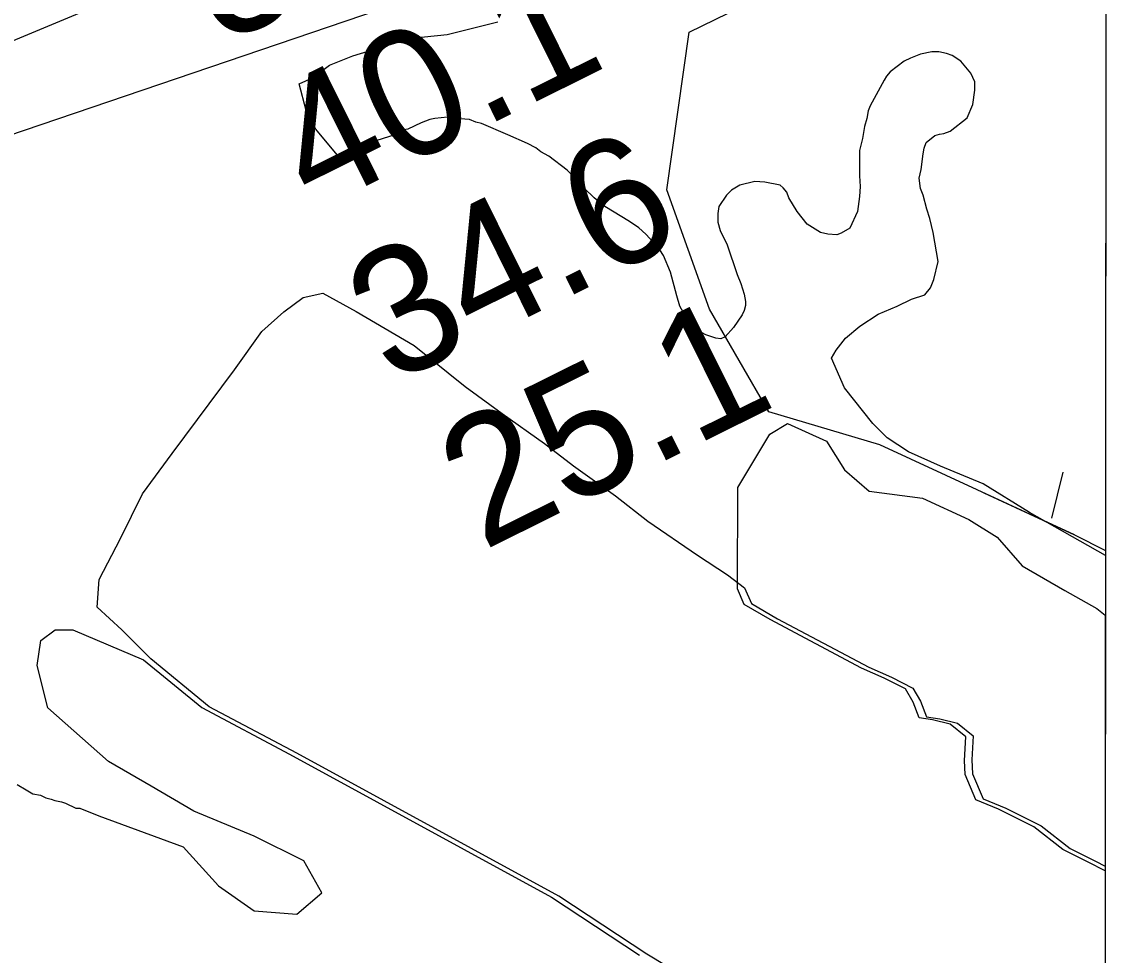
# Model space of a CAD drawing. Extents: x 3219052 to 3256913, y 800770 to 826146.
# Drawn here: x 3254080 to 3254658, y 814906 to 815399 of the extents above; entities that cross this region are included whole.
import ezdxf

# ---------------------------------------------------------------- set-up
doc = ezdxf.new("R2010")
doc.units = 0
for name, color, linetype in [('V-BORW-LINE', 7, 'Continuous'), ('V-GRID-FRAM', 7, 'Continuous'), ('V-RIVR-RANG', 7, 'Continuous'), ('V-SITE-VEGE', 7, 'Continuous'), ('V-TOPO-MAJR', 7, 'Continuous'), ('V-TOPO-MINR', 7, 'Continuous'), ('V-TOPO-SHOR', 7, 'Continuous')]:
    doc.layers.add(name, color=color, linetype=linetype)

msp = doc.modelspace()

# ---------------------------------------------------------------- linework, layer by layer
at = {"layer": 'V-BORW-LINE'}
msp.add_line((3254629.24, 815161.41), (3254623.35, 815137.11), dxfattribs=at)
for points in [[(3254635.46, 815128.3), (3254532.78, 815175.77), (3254474.17, 815193.11), (3254442.88, 815247.37), (3254420.27, 815310.32), (3254432.12, 815393.67), (3254500.36, 815427.05), (3254597.22, 815464.97), (3254652.04, 815513.71)], [(3254587.68, 815150.39), (3254635.46, 815128.3)], [(3254635.46, 815128.3), (3254651.76, 815119.94)]]:
    msp.add_lwpolyline(points, dxfattribs=at)
at = {"layer": 'V-GRID-FRAM'}
for points in [[(3223248.62, 824370.11), (3254658.46, 824333.57), (3254645.23, 806146.92), (3223219.52, 806183.49), (3223248.62, 824370.11)], [(3254658.46, 824333.57), (3254645.23, 806146.92)]]:
    msp.add_lwpolyline(points, dxfattribs=at)
at = {"layer": 'V-SITE-VEGE'}
for p, q in [((3254652.09, 815585.44), (3254651.75, 815117.41)), ((3254304.52, 815392.38), (3254331.11, 815399.02)), ((3254258.66, 815382.43), (3254285.58, 815390.4)), ((3254285.58, 815390.4), (3254304.52, 815392.38)), ((3254242.37, 815376.12), (3254254.67, 815381.1)), ((3254254.67, 815381.1), (3254258.66, 815382.43)), ((3254548.9, 815379.95), (3254545.58, 815378.29)), ((3254554.21, 815381.95), (3254548.9, 815379.95)), ((3254560.2, 815383.28), (3254554.21, 815381.95)), ((3254563.85, 815383.27), (3254560.2, 815383.28)), ((3254567.84, 815382.28), (3254563.85, 815383.27)), ((3254570.83, 815381.28), (3254567.84, 815382.28)), ((3254575.49, 815378.29), (3254570.83, 815381.28)), ((3254233.4, 815369.47), (3254242.37, 815376.12)), ((3254545.58, 815378.29), (3254538.26, 815372.65)), ((3254580.8, 815371.97), (3254575.49, 815378.29)), ((3254226.37, 815366.32), (3254233.4, 815369.47)), ((3254534.94, 815368.33), (3254527.62, 815354.7)), ((3254536.27, 815370.32), (3254534.94, 815368.33)), ((3254538.26, 815372.65), (3254536.27, 815370.32)), ((3254582.79, 815367.32), (3254580.8, 815371.97)), ((3254582.79, 815362.99), (3254582.79, 815367.32)), ((3254230.08, 815352.23), (3254226.37, 815366.32)), ((3254581.79, 815355.35), (3254582.79, 815362.99)), ((3254235.14, 815342.41), (3254230.08, 815352.23)), ((3254526.62, 815352.05), (3254525.96, 815348.06)), ((3254527.62, 815354.7), (3254526.62, 815352.05)), ((3254578.8, 815348.37), (3254581.79, 815355.35)), ((3254290.67, 815345.8), (3254283.69, 815342.48)), ((3254295.32, 815347.46), (3254290.67, 815345.8)), ((3254297.98, 815348.12), (3254295.32, 815347.46)), ((3254301.3, 815348.45), (3254297.98, 815348.12)), ((3254304.63, 815348.79), (3254301.3, 815348.45)), ((3254308.62, 815348.12), (3254304.63, 815348.79)), ((3254316.26, 815347.45), (3254308.62, 815348.12)), ((3254319.58, 815346.12), (3254316.26, 815347.45)), ((3254322.57, 815345.46), (3254319.58, 815346.12)), ((3254336.53, 815339.47), (3254322.57, 815345.46)), ((3254525.96, 815348.06), (3254524.63, 815343.74)), ((3254569.82, 815341.4), (3254578.8, 815348.37)), ((3254246.46, 815328.86), (3254235.14, 815342.41)), ((3254274.05, 815338.49), (3254266.74, 815336.17)), ((3254276.38, 815339.49), (3254274.05, 815338.49)), ((3254278.04, 815340.82), (3254276.38, 815339.49)), ((3254280.7, 815341.81), (3254278.04, 815340.82)), ((3254283.69, 815342.48), (3254280.7, 815341.81)), ((3254346.83, 815334.82), (3254336.53, 815339.47)), ((3254524.63, 815343.74), (3254523.63, 815337.42)), ((3254557.19, 815335.42), (3254561.85, 815339.08)), ((3254561.85, 815339.08), (3254564.18, 815339.74)), ((3254564.18, 815339.74), (3254566.5, 815340.07)), ((3254566.5, 815340.07), (3254569.82, 815341.4)), ((3254262.75, 815334.51), (3254246.46, 815328.86)), ((3254266.74, 815336.17), (3254262.75, 815334.51)), ((3254351.15, 815332.49), (3254346.83, 815334.82)), ((3254353.81, 815330.49), (3254351.15, 815332.49)), ((3254523.63, 815337.42), (3254521.97, 815331.11)), ((3254555.53, 815329.44), (3254556.2, 815332.43)), ((3254556.2, 815332.43), (3254557.19, 815335.42)), ((3254358.13, 815328.17), (3254353.81, 815330.49)), ((3254367.76, 815320.85), (3254358.13, 815328.17)), ((3254521.97, 815331.11), (3254521.96, 815317.82)), ((3254554.53, 815321.13), (3254555.53, 815329.44)), ((3254372.41, 815316.2), (3254367.76, 815320.85)), ((3254553.53, 815316.48), (3254554.53, 815321.13)), ((3254376.73, 815311.21), (3254372.41, 815316.2)), ((3254521.96, 815317.82), (3254522.29, 815312.17)), ((3254554.2, 815311.16), (3254553.53, 815316.48)), ((3254382.05, 815306.22), (3254376.73, 815311.21)), ((3254454.5, 815310.19), (3254451.84, 815307.53)), ((3254458.82, 815312.85), (3254454.5, 815310.19)), ((3254466.79, 815314.84), (3254458.82, 815312.85)), ((3254472.11, 815314.51), (3254466.79, 815314.84)), ((3254480.09, 815312.84), (3254472.11, 815314.51)), ((3254481.75, 815311.51), (3254480.09, 815312.84)), ((3254483.74, 815309.19), (3254481.75, 815311.51)), ((3254484.74, 815306.19), (3254483.74, 815309.19)), ((3254522.29, 815312.17), (3254521.96, 815306.85)), ((3254555.52, 815307.5), (3254554.2, 815311.16)), ((3254387.7, 815301.57), (3254382.05, 815306.22)), ((3254451.84, 815307.53), (3254447.85, 815301.55)), ((3254489.06, 815298.88), (3254484.74, 815306.19)), ((3254521.96, 815306.85), (3254520.96, 815298.87)), ((3254557.52, 815300.19), (3254555.52, 815307.5)), ((3254400.65, 815293.59), (3254387.7, 815301.57)), ((3254447.85, 815301.55), (3254447.18, 815297.9)), ((3254447.18, 815297.9), (3254447.18, 815293.24)), ((3254494.37, 815292.23), (3254489.06, 815298.88)), ((3254520.96, 815298.87), (3254516.97, 815290.23)), ((3254559.17, 815295.21), (3254557.52, 815300.19)), ((3254405.64, 815290.27), (3254400.65, 815293.59)), ((3254447.18, 815293.24), (3254448.51, 815288.93)), ((3254501.35, 815287.91), (3254494.37, 815292.23)), ((3254560.84, 815287.9), (3254559.17, 815295.21)), ((3254409.29, 815286.94), (3254405.64, 815290.27)), ((3254413.61, 815282.29), (3254409.29, 815286.94)), ((3254448.51, 815288.93), (3254452.16, 815281.28)), ((3254505.34, 815286.91), (3254501.35, 815287.91)), ((3254509.99, 815286.58), (3254505.34, 815286.91)), ((3254512.31, 815287.58), (3254509.99, 815286.58)), ((3254516.97, 815290.23), (3254512.31, 815287.58)), ((3254563.49, 815272.61), (3254560.84, 815287.9)), ((3254416.6, 815278.63), (3254413.61, 815282.29)), ((3254452.16, 815281.28), (3254457.47, 815265.66)), ((3254418.6, 815275.64), (3254416.6, 815278.63)), ((3254422.25, 815267), (3254418.6, 815275.64)), ((3254561.16, 815262.97), (3254563.49, 815272.61)), ((3254425.57, 815254.37), (3254422.25, 815267)), ((3254457.47, 815265.66), (3254459.47, 815261)), ((3254559.5, 815258.65), (3254561.16, 815262.97)), ((3254459.47, 815261), (3254461.13, 815255.36)), ((3254556.5, 815255), (3254559.5, 815258.65)), ((3254427.23, 815249.05), (3254425.57, 815254.37)), ((3254461.13, 815255.36), (3254461.79, 815251.37)), ((3254461.79, 815251.37), (3254461.79, 815249.38)), ((3254541.88, 815249.02), (3254549.53, 815252.67)), ((3254549.53, 815252.67), (3254556.5, 815255)), ((3254428.89, 815245.73), (3254427.23, 815249.05)), ((3254435.2, 815237.08), (3254428.89, 815245.73)), ((3254461.12, 815246.71), (3254460.13, 815244.39)), ((3254461.79, 815249.38), (3254461.12, 815246.71)), ((3254531.91, 815244.7), (3254541.88, 815249.02)), ((3254460.13, 815244.39), (3254455.47, 815237.74)), ((3254522.27, 815238.39), (3254531.91, 815244.7)), ((3254440.85, 815233.76), (3254435.2, 815237.08)), ((3254455.47, 815237.74), (3254451.15, 815232.76)), ((3254514.63, 815232.08), (3254522.27, 815238.39)), ((3254446.17, 815232.1), (3254440.85, 815233.76)), ((3254448.82, 815231.76), (3254446.17, 815232.1)), ((3254451.15, 815232.76), (3254448.82, 815231.76)), ((3254509.64, 815225.76), (3254514.63, 815232.08)), ((3254507.31, 815221.45), (3254509.64, 815225.76)), ((3254514.06, 815205.8), (3254507.31, 815221.45)), ((3254529.07, 815187.03), (3254514.06, 815205.8)), ((3254474.66, 815181.4), (3254484.04, 815187.03)), ((3254484.04, 815187.03), (3254504.68, 815177.64)), ((3254536.58, 815179.52), (3254529.07, 815187.03)), ((3254457.77, 815153.24), (3254474.66, 815181.4)), ((3254504.68, 815177.64), (3254514.06, 815162.62)), ((3254547.83, 815172.01), (3254536.58, 815179.52)), ((3254564.72, 815164.5), (3254547.83, 815172.01)), ((3254587.23, 815155.12), (3254564.72, 815164.5)), ((3254514.06, 815162.62), (3254527.19, 815151.36)), ((3254457.55, 815099.83), (3254457.77, 815153.24)), ((3254611.63, 815140.1), (3254587.23, 815155.12)), ((3254527.19, 815151.36), (3254555.34, 815147.61)), ((3254555.34, 815147.61), (3254579.73, 815136.34)), ((3254579.73, 815136.34), (3254594.74, 815126.96)), ((3254651.75, 815117.41), (3254611.63, 815140.1)), ((3254594.74, 815126.96), (3254607.88, 815111.94)), ((3254607.88, 815111.94), (3254630.4, 815098.8)), ((3254461.2, 815091.52), (3254457.55, 815099.83)), ((3254630.4, 815098.8), (3254647.28, 815089.41)), ((3254474.82, 815083.54), (3254461.2, 815091.52)), ((3254647.28, 815089.41), (3254651.73, 815085.95)), ((3254523, 815057.94), (3254474.82, 815083.54)), ((3254651.73, 815085.95), (3254651.63, 814950.87)), ((3254090, 815072.52), (3254097.51, 815078.16)), ((3254097.51, 815078.16), (3254106.89, 815078.16)), ((3254106.89, 815078.16), (3254144.15, 815062.37)), ((3254088.13, 815059.38), (3254090, 815072.52)), ((3254144.15, 815062.37), (3254175.05, 815037.1)), ((3254093.75, 815036.86), (3254088.13, 815059.38)), ((3254534.96, 815052.62), (3254523, 815057.94)), ((3254546.27, 815046.96), (3254534.96, 815052.62)), ((3254550.25, 815039.98), (3254546.27, 815046.96)), ((3254553.57, 815031.68), (3254550.25, 815039.98)), ((3254125.65, 815008.7), (3254093.75, 815036.86)), ((3254175.05, 815037.1), (3254221.23, 815012.5)), ((3254560.55, 815030.68), (3254553.57, 815031.68)), ((3254569.85, 815028.35), (3254560.55, 815030.68)), ((3254578.16, 815021.7), (3254569.85, 815028.35)), ((3254577.49, 815009.07), (3254578.16, 815021.7)), ((3254148.17, 814995.56), (3254125.65, 815008.7)), ((3254221.23, 815012.5), (3254359.46, 814937.02)), ((3254577.82, 815001.76), (3254577.49, 815009.07)), ((3254583.47, 814988.46), (3254577.82, 815001.76)), ((3254077.48, 814996.47), (3254082.3, 814993.69)), ((3254082.3, 814993.69), (3254085.74, 814991.61)), ((3254085.74, 814991.61), (3254089.88, 814990.9)), ((3254170.69, 814982.42), (3254148.17, 814995.56)), ((3254089.88, 814990.9), (3254092.63, 814989.51)), ((3254092.63, 814989.51), (3254095.39, 814988.8)), ((3254095.39, 814988.8), (3254097.45, 814988.1)), ((3254097.45, 814988.1), (3254100.9, 814987.4)), ((3254100.9, 814987.4), (3254102.97, 814986.7)), ((3254102.97, 814986.7), (3254108.48, 814983.92)), ((3254595.43, 814983.48), (3254583.47, 814988.46)), ((3254108.48, 814983.92), (3254110.55, 814983.91)), ((3254110.55, 814983.91), (3254120.62, 814980.02)), ((3254120.62, 814980.02), (3254165.06, 814963.65)), ((3254202.58, 814969.28), (3254170.69, 814982.42)), ((3254614.04, 814974.17), (3254595.43, 814983.48)), ((3254629.32, 814962.2), (3254614.04, 814974.17)), ((3254228.85, 814956.14), (3254202.58, 814969.28)), ((3254165.06, 814963.65), (3254183.82, 814943)), ((3254642.61, 814955.55), (3254629.32, 814962.2)), ((3254238.24, 814939.25), (3254228.85, 814956.14)), ((3254651.63, 814950.87), (3254642.61, 814955.55)), ((3254183.82, 814943), (3254202.58, 814929.86)), ((3254225.1, 814927.98), (3254238.24, 814939.25)), ((3254359.46, 814937.02), (3254405.98, 814906.43)), ((3254202.58, 814929.86), (3254225.1, 814927.98))]:
    msp.add_line(p, q, dxfattribs=at)
at = {"layer": 'V-TOPO-MAJR'}
msp.add_lwpolyline([(3253927.41, 815327.37), (3254264.1, 815468.01), (3254270.37, 815470.7), (3254276.6, 815473.46), (3254282.79, 815476.33), (3254288.94, 815479.28), (3254295.06, 815482.3), (3254301.17, 815485.34), (3254307.27, 815488.4), (3254313.35, 815491.48), (3254355.39, 815512.89), (3254382.5, 815526.69), (3254409.61, 815540.47), (3254436.72, 815554.24), (3254463.84, 815568.01), (3254652.15, 815663.52)], dxfattribs=at)
at = {"layer": 'V-TOPO-MINR'}
msp.add_lwpolyline([(3253947.28, 815296.25), (3254304.5, 815417.94), (3254330.22, 815431.62), (3254355.89, 815445.41), (3254604.42, 815579.99), (3254652.11, 815605.89)], dxfattribs=at)
at = {"layer": 'V-TOPO-SHOR'}
msp.add_lwpolyline([(3254430.12, 814894.56), (3254409.85, 814906.86), (3254363.33, 814937.45), (3254225.1, 815012.93), (3254178.91, 815037.54), (3254148.02, 815062.8), (3254132.73, 815078.09), (3254119.77, 815090.06), (3254120.78, 815104.68), (3254132.08, 815126.28), (3254143.72, 815149.87), (3254159.35, 815171.14), (3254192.26, 815215.33), (3254206.56, 815235.6), (3254218.19, 815245.9), (3254228.49, 815253.54), (3254238.8, 815255.86), (3254256.41, 815246.22), (3254286.98, 815228.26), (3254313.89, 815206.65), (3254333.49, 815192.36), (3254355.75, 815176.4), (3254371.04, 815164.76), (3254393.3, 815148.8), (3254410.24, 815135.51), (3254436.49, 815117.55), (3254452.44, 815107.24), (3254461.41, 815100.26), (3254465.07, 815091.96), (3254478.69, 815083.97), (3254526.87, 815058.37), (3254538.83, 815053.05), (3254550.13, 815047.4), (3254554.12, 815040.42), (3254557.44, 815032.11), (3254564.41, 815031.11), (3254573.72, 815028.78), (3254582.02, 815022.13), (3254581.36, 815009.5), (3254581.69, 815002.19), (3254587.33, 814988.9), (3254599.3, 814983.91), (3254617.9, 814974.6), (3254633.19, 814962.63), (3254646.48, 814955.98), (3254651.63, 814953.3)], dxfattribs=at)

# ---------------------------------------------------------------- texts
at = {"layer": 'V-RIVR-RANG'}
for s, p in [('32.6', (3254185.53, 815386.19)), ('40.1', (3254233.98, 815298.61)), ('34.6', (3254274.88, 815207.26)), ('25.1', (3254323.34, 815119.68))]:
    msp.add_text(s, height=67, rotation=26.39833, dxfattribs=at).set_placement(p)

doc.saveas('drawing.dxf')
